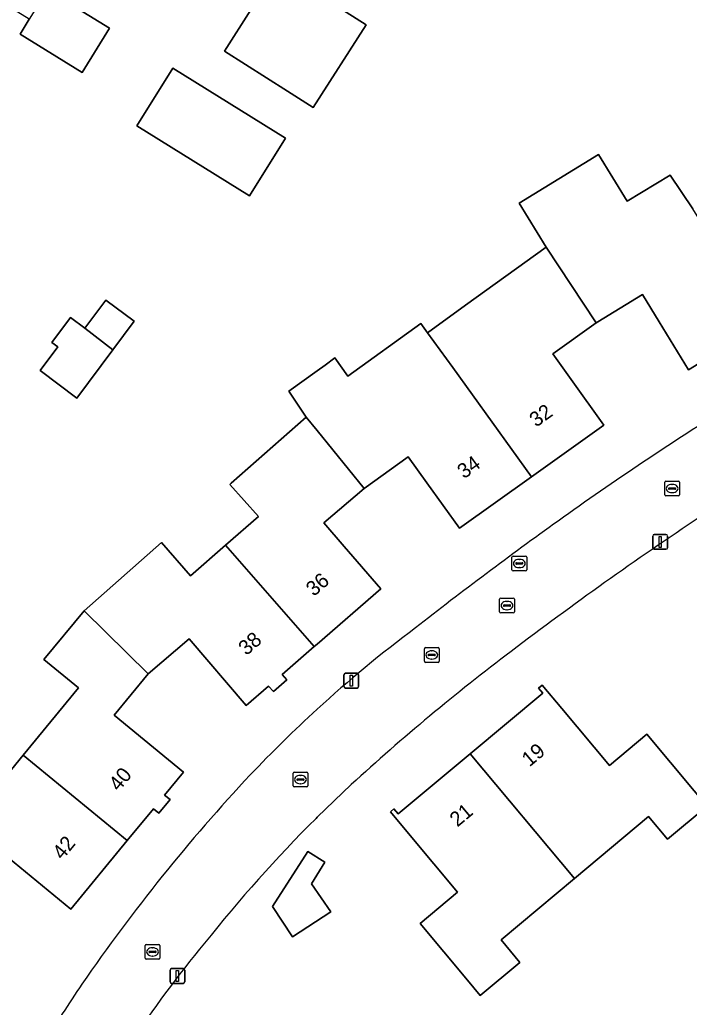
# Model space of a CAD drawing. Extents: x 162879 to 165540, y 384011 to 385181.
# Drawn here: x 164479.9 to 164525.2, y 384795.5 to 384862.4 of the extents above; entities that cross this region are included whole.
import ezdxf

# ---------------------------------------------------------------- set-up
doc = ezdxf.new("R2010")
doc.units = 0
for name, color, linetype in [('IMGEO_Brandkraan', 7, 'Continuous'), ('IMGEO_Erf', 7, 'Continuous'), ('IMGEO_Kolk', 7, 'Continuous'), ('IMGEO_Lichtmast', 7, 'Continuous'), ('IMGEO_Pand', 7, 'Continuous'), ('IMGEO_Pand_nummerreeks', 7, 'Continuous'), ('IMGEO_Rijbaan_lokaal_open', 7, 'Continuous'), ('IMGEO_Rioolput', 7, 'Continuous')]:
    doc.layers.add(name, color=color, linetype=linetype)

msp = doc.modelspace()

# ---------------------------------------------------------------- linework, layer by layer
at = {"layer": 'IMGEO_Brandkraan'}
for p, q in [((164513.179, 384825.162), (164513.179, 384826.014)), ((164513.254, 384826.088), (164514.106, 384826.088)), ((164513.667, 384825.868), (164513.692, 384825.868)), ((164514.18, 384826.014), (164514.18, 384825.162)), ((164513.438, 384825.582), (164513.438, 384825.594)), ((164513.876, 384825.545), (164513.478, 384825.545)), ((164513.481, 384825.631), (164513.879, 384825.631)), ((164513.69, 384825.308), (164513.665, 384825.308)), ((164513.922, 384825.594), (164513.922, 384825.582)), ((164514.106, 384825.088), (164513.254, 384825.088))]:
    msp.add_line(p, q, dxfattribs=at)
for points in [[(164513.179, 384825.162), (164513.179, 384826.014)], [(164513.254, 384826.088), (164514.106, 384826.088)], [(164514.18, 384826.014), (164514.18, 384825.162)], [(164514.106, 384825.088), (164513.254, 384825.088)]]:
    msp.add_lwpolyline(points, dxfattribs=at)
for centre, radius, start, end in [((164513.256, 384826.012), 0.0765, 91.55205, 178.44795), ((164513.256, 384826.012), 0.0765, 91.55205, 178.44795), ((164514.104, 384826.012), 0.0765, 1.55205, 88.44795), ((164514.104, 384826.012), 0.0765, 1.55205, 88.44795), ((164513.256, 384825.164), 0.0765, 181.55205, 268.44795), ((164513.256, 384825.164), 0.0765, 181.55205, 268.44795), ((164513.478, 384825.591), 0.0403, 85.87752, 175.75265), ((164513.475, 384825.581), 0.0366, 178.93798, 274.71019), ((164513.879, 384825.588), 0.043, 264.86636, 352.45326), ((164513.883, 384825.593), 0.0386, 1.73085, 96.63898), ((164514.104, 384825.164), 0.0765, 271.55205, 358.44795), ((164514.104, 384825.164), 0.0765, 271.55205, 358.44795)]:
    msp.add_arc(centre, radius, start, end, dxfattribs=at)
for centre, major_axis, ratio, start_param, end_param in [((164513.666, 384825.588), (-0.387, 0.002), 0.722429, 4.712389, 7.853982), ((164513.691, 384825.588), (-0.39, 0.002), 0.717154, 1.570796, 4.712389)]:
    msp.add_ellipse(centre, major_axis=major_axis, ratio=ratio, start_param=start_param, end_param=end_param, dxfattribs=at)
at = {"layer": 'IMGEO_Erf'}
for points in [[(164485.779, 384870.926), (164484.076, 384868.179), (164481.858, 384864.603), (164481.754, 384864.436), (164485.954, 384861.831), (164484.097, 384858.837), (164479.897, 384861.442), (164480.519, 384862.444), (164475.839, 384865.347), (164475.762, 384865.222), (164473.287, 384866.757), (164471.868, 384864.469), (164469.712, 384865.807), (164469.257, 384865.073), (164466.263, 384866.93), (164462.015, 384869.566), (164465.378, 384874.987), (164468.836, 384880.56), (164470.22, 384879.702), (164473.085, 384877.924), (164476.093, 384876.058), (164476.296, 384875.932), (164478.233, 384874.73), (164478.626, 384875.364)], [(164503.305, 384862.068), (164499.733, 384856.462), (164497.996, 384857.568), (164493.728, 384860.287), (164497.3, 384865.894)], [(164497.851, 384854.381), (164495.417, 384850.475), (164487.793, 384855.227), (164490.227, 384859.133)], [(164487.617, 384841.99), (164486.181, 384840.068), (164483.733, 384836.791), (164481.25, 384838.647), (164482.447, 384840.249), (164482.046, 384840.548), (164483.312, 384842.244), (164484.275, 384841.514), (164485.7, 384843.422)], [(164511.036, 384796.335), (164510.171, 384797.372), (164506.967, 384801.21), (164509.501, 384803.325), (164506.298, 384807.164), (164504.952, 384808.776), (164505.198, 384808.981), (164505.487, 384808.637), (164510.346, 384812.692), (164515.277, 384816.808), (164514.987, 384817.154), (164515.233, 384817.358), (164516.566, 384815.761), (164519.783, 384811.908), (164522.317, 384814.023), (164525.521, 384810.186), (164526.387, 384809.149), (164523.708, 384806.913), (164522.427, 384808.449), (164517.403, 384804.255), (164512.44, 384800.112), (164513.722, 384798.577)], [(164498.324, 384800.305), (164496.982, 384802.356), (164499.358, 384806.079), (164500.52, 384805.352), (164499.613, 384803.903), (164500.921, 384802.005)]]:
    msp.add_lwpolyline(points, close=True, dxfattribs=at)
for points in [[(164478.108, 384810.19), (164480.095, 384812.603), (164483.845, 384817.157), (164481.51, 384819.08), (164484.22, 384822.38), (164489.47, 384827), (164491.431, 384824.754), (164493.796, 384826.819), (164496.036, 384828.775), (164494.079, 384830.931), (164494.18, 384831.02), (164499.262, 384835.501), (164498.087, 384837.262), (164500, 384838.631), (164500.53, 384839.01), (164501.202, 384839.507), (164502.082, 384838.277), (164507.019, 384841.837), (164507.465, 384841.218), (164510.04, 384843.08), (164515.49, 384847.02), (164513.667, 384849.991), (164519.043, 384853.29), (164520.988, 384850.12), (164523.88, 384851.894), (164525.426, 384849.614)], [(164527.527, 384840.179), (164525.14, 384838.713), (164523.152, 384841.952), (164522.012, 384843.81), (164518.988, 384841.953), (164518.884, 384841.879), (164515.953, 384839.779), (164517.187, 384838.056), (164519.4, 384834.966), (164514.503, 384831.458), (164509.635, 384827.97), (164507.422, 384831.06), (164506.164, 384832.815), (164503.184, 384830.675), (164500.461, 384828.336), (164501.83, 384826.744), (164504.307, 384823.862), (164500, 384820.13), (164499.799, 384819.956), (164497.623, 384818.07), (164497.944, 384817.7), (164497.037, 384816.914), (164496.716, 384817.284), (164495.204, 384815.974), (164491.326, 384820.486), (164488.571, 384818.118), (164486.259, 384815.309), (164490.947, 384811.453), (164489.678, 384809.909), (164490.056, 384809.598), (164489.294, 384808.671), (164488.915, 384808.982), (164487.139, 384806.822), (164483.328, 384802.187), (164478.733, 384805.966)], [(164502.309, 384810.612), (164500, 384808.4), (164499.92, 384808.321)]]:
    msp.add_lwpolyline(points, dxfattribs=at)
for centre, radius, start, end in [((164653.619, 384636.217), 236.249, 122.1278, 125.53723), ((164673.296, 384609.148), 269.713, 125.59656, 128.16032), ((164667.949, 384615.987), 255.814, 123.72603, 127.2424), ((164558.021, 384752.303), 85.956, 126.70097, 132.45443), ((164600.357, 384704), 144.843, 127.02696, 132.60396), ((164562.107, 384747.985), 91.9, 132.5169, 136.47446), ((164584.028, 384728.408), 121.28, 136.9004, 145.50053), ((164566.738, 384741.094), 94.784, 134.82519, 141.67497), ((164546.808, 384754.453), 70.89, 140.1566, 147.05478), ((164569.55, 384739.521), 103.058, 146.03319, 148.71873)]:
    msp.add_arc(centre, radius, start, end, dxfattribs=at)
at = {"layer": 'IMGEO_Kolk'}
for p, q in [((164523.593, 384831.164), (164524.445, 384831.164)), ((164523.518, 384830.238), (164523.518, 384831.09)), ((164523.777, 384830.658), (164523.777, 384830.67)), ((164524.215, 384830.621), (164523.817, 384830.621)), ((164523.82, 384830.707), (164524.218, 384830.707)), ((164524.006, 384830.944), (164524.031, 384830.944)), ((164524.261, 384830.67), (164524.261, 384830.658)), ((164524.519, 384831.09), (164524.519, 384830.238)), ((164524.445, 384830.164), (164523.593, 384830.164)), ((164524.029, 384830.384), (164524.004, 384830.384)), ((164512.345, 384822.313), (164512.345, 384823.165)), ((164512.42, 384823.239), (164513.272, 384823.239)), ((164513.346, 384823.165), (164513.346, 384822.313)), ((164512.604, 384822.733), (164512.604, 384822.745)), ((164513.042, 384822.696), (164512.644, 384822.696)), ((164512.647, 384822.782), (164513.045, 384822.782)), ((164512.856, 384822.459), (164512.831, 384822.459)), ((164512.833, 384823.019), (164512.858, 384823.019)), ((164513.088, 384822.745), (164513.088, 384822.733)), ((164513.272, 384822.239), (164512.42, 384822.239)), ((164498.367, 384810.529), (164498.367, 384811.381)), ((164498.442, 384811.455), (164499.294, 384811.455)), ((164498.855, 384811.235), (164498.88, 384811.235)), ((164499.368, 384811.381), (164499.368, 384810.529)), ((164499.294, 384810.455), (164498.442, 384810.455)), ((164498.626, 384810.949), (164498.626, 384810.961)), ((164499.064, 384810.912), (164498.666, 384810.912)), ((164498.669, 384810.998), (164499.067, 384810.998)), ((164498.878, 384810.675), (164498.853, 384810.675)), ((164499.11, 384810.961), (164499.11, 384810.949)), ((164488.358, 384798.858), (164488.358, 384799.71)), ((164488.433, 384799.784), (164489.285, 384799.784)), ((164489.359, 384799.71), (164489.359, 384798.858)), ((164488.617, 384799.278), (164488.617, 384799.29)), ((164489.055, 384799.241), (164488.657, 384799.241)), ((164488.66, 384799.327), (164489.058, 384799.327)), ((164488.846, 384799.564), (164488.871, 384799.564)), ((164489.101, 384799.29), (164489.101, 384799.278)), ((164489.285, 384798.784), (164488.433, 384798.784)), ((164488.869, 384799.004), (164488.844, 384799.004))]:
    msp.add_line(p, q, dxfattribs=at)
for points in [[(164523.593, 384831.164), (164524.445, 384831.164)], [(164523.518, 384830.238), (164523.518, 384831.09)], [(164524.519, 384831.09), (164524.519, 384830.238)], [(164524.445, 384830.164), (164523.593, 384830.164)], [(164512.345, 384822.313), (164512.345, 384823.165)], [(164512.42, 384823.239), (164513.272, 384823.239)], [(164513.346, 384823.165), (164513.346, 384822.313)], [(164513.272, 384822.239), (164512.42, 384822.239)], [(164498.367, 384810.529), (164498.367, 384811.381)], [(164498.442, 384811.455), (164499.294, 384811.455)], [(164499.368, 384811.381), (164499.368, 384810.529)], [(164499.294, 384810.455), (164498.442, 384810.455)], [(164488.358, 384798.858), (164488.358, 384799.71)], [(164488.433, 384799.784), (164489.285, 384799.784)], [(164489.359, 384799.71), (164489.359, 384798.858)], [(164489.285, 384798.784), (164488.433, 384798.784)]]:
    msp.add_lwpolyline(points, dxfattribs=at)
for centre, radius, start, end in [((164523.595, 384831.088), 0.0765, 91.55205, 178.44795), ((164523.595, 384831.088), 0.0765, 91.55205, 178.44795), ((164524.443, 384831.088), 0.0765, 1.55205, 88.44795), ((164524.443, 384831.088), 0.0765, 1.55205, 88.44795), ((164523.817, 384830.667), 0.0403, 85.87752, 175.75265), ((164523.814, 384830.657), 0.0366, 178.93798, 274.71019), ((164524.218, 384830.664), 0.043, 264.86636, 352.45326), ((164524.222, 384830.669), 0.0386, 1.73085, 96.63898), ((164523.595, 384830.24), 0.0765, 181.55205, 268.44795), ((164523.595, 384830.24), 0.0765, 181.55205, 268.44795), ((164524.443, 384830.24), 0.0765, 271.55205, 358.44795), ((164524.443, 384830.24), 0.0765, 271.55205, 358.44795), ((164512.422, 384823.163), 0.0765, 91.55205, 178.44795), ((164512.422, 384823.163), 0.0765, 91.55205, 178.44795), ((164513.27, 384823.163), 0.0765, 1.55205, 88.44795), ((164513.27, 384823.163), 0.0765, 1.55205, 88.44795), ((164512.644, 384822.742), 0.0403, 85.87752, 175.75265), ((164512.641, 384822.732), 0.0366, 178.93798, 274.71019), ((164513.045, 384822.739), 0.043, 264.86636, 352.45326), ((164513.049, 384822.744), 0.0386, 1.73085, 96.63898), ((164512.422, 384822.315), 0.0765, 181.55205, 268.44795), ((164512.422, 384822.315), 0.0765, 181.55205, 268.44795), ((164513.27, 384822.315), 0.0765, 271.55205, 358.44795), ((164513.27, 384822.315), 0.0765, 271.55205, 358.44795), ((164498.444, 384811.379), 0.0765, 91.55205, 178.44795), ((164498.444, 384811.379), 0.0765, 91.55205, 178.44795), ((164499.292, 384811.379), 0.0765, 1.55205, 88.44795), ((164499.292, 384811.379), 0.0765, 1.55205, 88.44795), ((164498.444, 384810.531), 0.0765, 181.55205, 268.44795), ((164498.444, 384810.531), 0.0765, 181.55205, 268.44795), ((164498.666, 384810.958), 0.0403, 85.87752, 175.75265), ((164498.663, 384810.948), 0.0366, 178.93798, 274.71019), ((164499.067, 384810.955), 0.043, 264.86636, 352.45326), ((164499.071, 384810.96), 0.0386, 1.73085, 96.63898), ((164499.292, 384810.531), 0.0765, 271.55205, 358.44795), ((164499.292, 384810.531), 0.0765, 271.55205, 358.44795), ((164488.435, 384799.708), 0.0765, 91.55205, 178.44795), ((164488.435, 384799.708), 0.0765, 91.55205, 178.44795), ((164489.283, 384799.708), 0.0765, 1.55205, 88.44795), ((164489.283, 384799.708), 0.0765, 1.55205, 88.44795), ((164488.657, 384799.287), 0.0403, 85.87752, 175.75265), ((164488.654, 384799.277), 0.0366, 178.93798, 274.71019), ((164489.058, 384799.284), 0.043, 264.86636, 352.45326), ((164489.062, 384799.289), 0.0386, 1.73085, 96.63898), ((164488.435, 384798.86), 0.0765, 181.55205, 268.44795), ((164488.435, 384798.86), 0.0765, 181.55205, 268.44795), ((164489.283, 384798.86), 0.0765, 271.55205, 358.44795), ((164489.283, 384798.86), 0.0765, 271.55205, 358.44795)]:
    msp.add_arc(centre, radius, start, end, dxfattribs=at)
for centre, major_axis, ratio, start_param, end_param in [((164524.005, 384830.664), (-0.387, 0.002), 0.722429, 4.712389, 7.853982), ((164524.03, 384830.664), (-0.39, 0.002), 0.717154, 1.570796, 4.712389), ((164512.832, 384822.739), (-0.387, 0.002), 0.722429, 4.712389, 7.853982), ((164512.857, 384822.739), (-0.39, 0.002), 0.717154, 1.570796, 4.712389), ((164498.854, 384810.955), (-0.387, 0.002), 0.722429, 4.712389, 7.853982), ((164498.879, 384810.955), (-0.39, 0.002), 0.717154, 1.570796, 4.712389), ((164488.845, 384799.284), (-0.387, 0.002), 0.722429, 4.712389, 7.853982), ((164488.87, 384799.284), (-0.39, 0.002), 0.717154, 1.570796, 4.712389)]:
    msp.add_ellipse(centre, major_axis=major_axis, ratio=ratio, start_param=start_param, end_param=end_param, dxfattribs=at)
at = {"layer": 'IMGEO_Lichtmast'}
for p, q in [((164522.714, 384826.648), (164522.714, 384827.448)), ((164522.714, 384827.448), (164522.714, 384826.648)), ((164522.814, 384827.548), (164523.604, 384827.548)), ((164523.604, 384827.548), (164522.814, 384827.548)), ((164523.704, 384827.448), (164523.704, 384826.648)), ((164523.704, 384826.648), (164523.704, 384827.448)), ((164523.604, 384826.548), (164522.814, 384826.548)), ((164522.814, 384826.548), (164523.604, 384826.548)), ((164501.811, 384817.253), (164501.811, 384818.053)), ((164501.811, 384818.053), (164501.811, 384817.253)), ((164501.911, 384818.153), (164502.701, 384818.153)), ((164502.701, 384818.153), (164501.911, 384818.153)), ((164502.801, 384818.053), (164502.801, 384817.253)), ((164502.801, 384817.253), (164502.801, 384818.053)), ((164502.701, 384817.153), (164501.911, 384817.153)), ((164501.911, 384817.153), (164502.701, 384817.153)), ((164490.042, 384797.249), (164490.042, 384798.049)), ((164490.042, 384798.049), (164490.042, 384797.249)), ((164490.142, 384798.149), (164490.932, 384798.149)), ((164490.932, 384798.149), (164490.142, 384798.149)), ((164491.032, 384798.049), (164491.032, 384797.249)), ((164491.032, 384797.249), (164491.032, 384798.049)), ((164490.932, 384797.149), (164490.142, 384797.149)), ((164490.142, 384797.149), (164490.932, 384797.149))]:
    msp.add_line(p, q, dxfattribs=at)
for points in [[(164523.134, 384827.423), (164523.284, 384827.423), (164523.284, 384826.673), (164523.134, 384826.673), (164523.134, 384827.423)], [(164502.231, 384818.028), (164502.381, 384818.028), (164502.381, 384817.278), (164502.231, 384817.278), (164502.231, 384818.028)], [(164490.462, 384798.024), (164490.612, 384798.024), (164490.612, 384797.274), (164490.462, 384797.274), (164490.462, 384798.024)]]:
    msp.add_lwpolyline(points, dxfattribs=at)
for centre, start, end in [((164522.814, 384827.448), 90, 180), ((164522.814, 384827.448), 90, 180), ((164523.604, 384827.448), 0, 90), ((164523.604, 384827.448), 360, 90), ((164522.814, 384826.648), 180, 270), ((164522.814, 384826.648), 180, 270), ((164523.604, 384826.648), 270, 0), ((164523.604, 384826.648), 270, 0), ((164501.911, 384818.053), 90, 180), ((164501.911, 384818.053), 90, 180), ((164502.701, 384818.053), 0, 90), ((164502.701, 384818.053), 360, 90), ((164501.911, 384817.253), 180, 270), ((164501.911, 384817.253), 180, 270), ((164502.701, 384817.253), 270, 0), ((164502.701, 384817.253), 270, 0), ((164490.142, 384798.049), 90, 180), ((164490.142, 384798.049), 90, 180), ((164490.932, 384798.049), 0, 90), ((164490.932, 384798.049), 360, 90), ((164490.142, 384797.249), 180, 270), ((164490.142, 384797.249), 180, 270), ((164490.932, 384797.249), 270, 0), ((164490.932, 384797.249), 270, 0)]:
    msp.add_arc(centre, 0.1, start, end, dxfattribs=at)
at = {"layer": 'IMGEO_Pand'}
for points in [[(164503.305, 384862.068), (164497.3, 384865.894), (164493.728, 384860.287), (164497.996, 384857.568), (164499.733, 384856.462)], [(164481.754, 384864.436), (164480.519, 384862.444), (164479.897, 384861.442), (164484.097, 384858.837), (164485.954, 384861.831)], [(164497.851, 384854.381), (164490.227, 384859.133), (164487.793, 384855.227), (164495.417, 384850.475)], [(164518.884, 384841.879), (164518.988, 384841.953), (164522.012, 384843.81), (164523.152, 384841.952), (164525.14, 384838.713), (164527.527, 384840.179), (164527.784, 384839.762), (164528.806, 384840.389), (164528.549, 384840.806), (164530.24, 384841.844), (164525.426, 384849.614), (164523.88, 384851.894), (164520.988, 384850.12), (164519.043, 384853.29), (164513.667, 384849.991), (164515.49, 384847.02)], [(164515.953, 384839.779), (164518.884, 384841.879), (164515.49, 384847.02), (164510.04, 384843.08), (164507.465, 384841.218), (164509.169, 384838.855), (164514.503, 384831.458), (164519.4, 384834.966), (164517.187, 384838.056)], [(164484.275, 384841.514), (164486.181, 384840.068), (164487.617, 384841.99), (164485.7, 384843.422)], [(164484.275, 384841.514), (164483.312, 384842.244), (164482.046, 384840.548), (164482.447, 384840.249), (164481.25, 384838.647), (164483.733, 384836.791), (164486.181, 384840.068)], [(164509.169, 384838.855), (164507.465, 384841.218), (164507.019, 384841.837), (164502.082, 384838.277), (164501.202, 384839.507), (164500.53, 384839.01), (164500, 384838.631), (164498.087, 384837.262), (164499.262, 384835.501), (164500, 384834.593), (164503.184, 384830.675), (164506.164, 384832.815), (164507.422, 384831.06), (164509.635, 384827.97), (164514.503, 384831.458)], [(164500.461, 384828.336), (164503.184, 384830.675), (164500, 384834.593), (164499.262, 384835.501), (164494.18, 384831.02), (164494.079, 384830.931), (164496.036, 384828.775), (164493.796, 384826.819), (164499.799, 384819.956), (164500, 384820.13), (164504.307, 384823.862), (164501.83, 384826.744)], [(164493.796, 384826.819), (164491.431, 384824.754), (164489.47, 384827), (164484.22, 384822.38), (164488.571, 384818.118), (164491.326, 384820.486), (164495.204, 384815.974), (164496.716, 384817.284), (164497.037, 384816.914), (164497.944, 384817.7), (164497.623, 384818.07), (164499.799, 384819.956)], [(164488.571, 384818.118), (164484.22, 384822.38), (164481.51, 384819.08), (164483.845, 384817.157), (164480.095, 384812.603), (164487.139, 384806.822), (164488.915, 384808.982), (164489.294, 384808.671), (164490.056, 384809.598), (164489.678, 384809.909), (164490.947, 384811.453), (164486.259, 384815.309)], [(164510.346, 384812.692), (164517.403, 384804.255), (164522.427, 384808.449), (164523.708, 384806.913), (164526.387, 384809.149), (164525.521, 384810.186), (164522.317, 384814.023), (164519.783, 384811.908), (164516.566, 384815.761), (164515.233, 384817.358), (164514.987, 384817.154), (164515.277, 384816.808)], [(164476.438, 384803.175), (164478.733, 384805.966), (164483.328, 384802.187), (164487.139, 384806.822), (164480.095, 384812.603), (164478.108, 384810.19), (164475.811, 384812.081), (164471.33, 384806.64)], [(164510.346, 384812.692), (164505.487, 384808.637), (164505.198, 384808.981), (164504.952, 384808.776), (164506.298, 384807.164), (164509.501, 384803.325), (164506.967, 384801.21), (164510.171, 384797.372), (164511.036, 384796.335), (164513.722, 384798.577), (164512.44, 384800.112), (164517.403, 384804.255)], [(164498.324, 384800.305), (164500.921, 384802.005), (164499.613, 384803.903), (164500.52, 384805.352), (164499.358, 384806.079), (164496.982, 384802.356)]]:
    msp.add_lwpolyline(points, close=True, dxfattribs=at)
at = {"layer": 'IMGEO_Rijbaan_lokaal_open'}
msp.add_lwpolyline([(164499.92, 384808.321), (164500, 384808.4), (164502.309, 384810.612)], dxfattribs=at)
for centre, radius, start, end in [((164653.619, 384636.217), 236.249, 122.1278, 125.53723), ((164673.296, 384609.148), 269.713, 125.59656, 128.16032), ((164667.949, 384615.987), 255.814, 123.72603, 127.2424), ((164558.021, 384752.303), 85.956, 126.70097, 132.45443), ((164600.357, 384704), 144.843, 127.02696, 132.60396), ((164562.107, 384747.985), 91.9, 132.5169, 136.47446), ((164584.028, 384728.408), 121.28, 136.9004, 145.50053), ((164566.738, 384741.094), 94.784, 134.82519, 141.67497), ((164546.808, 384754.453), 70.89, 140.1566, 147.05478), ((164569.55, 384739.521), 103.058, 146.03319, 148.71873)]:
    msp.add_arc(centre, radius, start, end, dxfattribs=at)
at = {"layer": 'IMGEO_Rioolput'}
for p, q in [((164507.253, 384818.967), (164507.253, 384819.819)), ((164507.328, 384819.893), (164508.18, 384819.893)), ((164508.254, 384819.819), (164508.254, 384818.967)), ((164507.512, 384819.387), (164507.512, 384819.399)), ((164507.95, 384819.35), (164507.552, 384819.35)), ((164507.555, 384819.436), (164507.953, 384819.436)), ((164507.764, 384819.113), (164507.739, 384819.113)), ((164507.741, 384819.673), (164507.766, 384819.673)), ((164507.996, 384819.399), (164507.996, 384819.387)), ((164508.18, 384818.893), (164507.328, 384818.893))]:
    msp.add_line(p, q, dxfattribs=at)
for points in [[(164507.253, 384818.967), (164507.253, 384819.819)], [(164507.328, 384819.893), (164508.18, 384819.893)], [(164508.254, 384819.819), (164508.254, 384818.967)], [(164508.18, 384818.893), (164507.328, 384818.893)]]:
    msp.add_lwpolyline(points, dxfattribs=at)
for centre, radius, start, end in [((164507.33, 384819.817), 0.0765, 91.55205, 178.44795), ((164507.33, 384819.817), 0.0765, 91.55205, 178.44795), ((164508.178, 384819.817), 0.0765, 1.55205, 88.44795), ((164508.178, 384819.817), 0.0765, 1.55205, 88.44795), ((164507.552, 384819.396), 0.0403, 85.87752, 175.75265), ((164507.549, 384819.386), 0.0366, 178.93798, 274.71019), ((164507.953, 384819.393), 0.043, 264.86636, 352.45326), ((164507.957, 384819.398), 0.0386, 1.73085, 96.63898), ((164507.33, 384818.969), 0.0765, 181.55205, 268.44795), ((164507.33, 384818.969), 0.0765, 181.55205, 268.44795), ((164508.178, 384818.969), 0.0765, 271.55205, 358.44795), ((164508.178, 384818.969), 0.0765, 271.55205, 358.44795)]:
    msp.add_arc(centre, radius, start, end, dxfattribs=at)
for centre, major_axis, ratio, start_param, end_param in [((164507.74, 384819.393), (-0.387, 0.002), 0.722429, 4.712389, 7.853982), ((164507.765, 384819.393), (-0.39, 0.002), 0.717154, 1.570796, 4.712389)]:
    msp.add_ellipse(centre, major_axis=major_axis, ratio=ratio, start_param=start_param, end_param=end_param, dxfattribs=at)

# ---------------------------------------------------------------- texts
at = {"layer": 'IMGEO_Pand_nummerreeks'}
for s, rotation, p in [('32', 35.62079, (164514.817, 384834.782)), ('34', 35.62079, (164509.937, 384831.286)), ('36', 40.47374, (164499.771, 384823.317)), ('38', 40.90983, (164495.208, 384819.312)), ('19', 39.84929, (164514.367, 384811.777)), ('40', 50.57113, (164486.573, 384810.101)), ('21', 39.84929, (164509.489, 384807.705)), ('42', 50.57113, (164482.76, 384805.463))]:
    msp.add_text(s, height=1, rotation=rotation, dxfattribs=at).set_placement(p)

doc.saveas('drawing.dxf')
